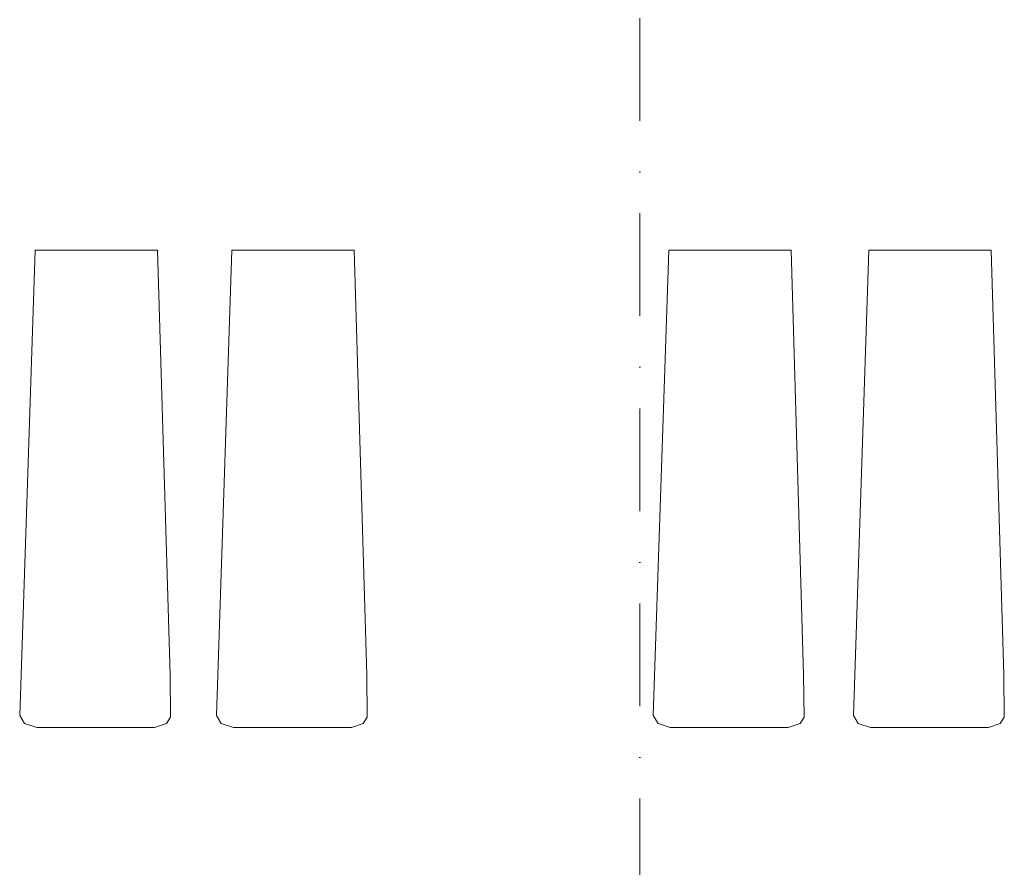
# Model space of a CAD drawing. Header units: millimetres. Extents: x -14761 to 157739, y -22400 to 107990.
# Tile 259 of 267: x 123870 to 127252, y 49730 to 52643. Entities that reach past the tile are written whole.
import ezdxf

# ---------------------------------------------------------------- set-up
doc = ezdxf.new("R2010")
doc.units = ezdxf.units.MM
doc.header["$MEASUREMENT"] = 0
doc.linetypes.add('Штрихпунктирная', pattern=[670.277762, 352.777767, -176.388884, 0, -141.111112])
doc.layers.add('Интерьер - лежаки 2', color=7, linetype='Continuous')
doc.layers.add('Элемент Модели - Оси', color=7, linetype='Continuous')

msp = doc.modelspace()

# ---------------------------------------------------------------- linework, layer by layer
at = {"layer": 'Интерьер - лежаки 2', "color": 7, "linetype": 'Continuous', "lineweight": 15, "flags": 128}
for points in [[(124386.8, 50391.1), (124388.6, 50245.9), (124374.5, 50224.5), (124333.8, 50210), (123928.9, 50210), (123887.1, 50224.5), (123870.4, 50251.4), (123923.8, 51850), (124343.8, 51850)], [(125062.3, 50391.1), (125064.1, 50245.9), (125050, 50224.5), (125009.3, 50210), (124604.4, 50210), (124562.5, 50224.5), (124545.8, 50251.4), (124599.3, 51850), (125019.3, 51850)], [(126562.3, 50391.1), (126564.1, 50245.9), (126550, 50224.5), (126509.3, 50210), (126104.4, 50210), (126062.5, 50224.5), (126045.8, 50251.4), (126099.3, 51850), (126519.3, 51850)], [(127249.7, 50391.1), (127251.5, 50245.9), (127237.4, 50224.5), (127196.7, 50210), (126791.8, 50210), (126749.9, 50224.5), (126733.2, 50251.4), (126786.7, 51850), (127206.7, 51850)]]:
    msp.add_lwpolyline(points, close=True, dxfattribs=at)
at = {"layer": 'Элемент Модели - Оси', "color": 7, "linetype": 'Штрихпунктирная', "lineweight": 15}
msp.add_line((126000, 92200), (126000, -1975), dxfattribs=at)

doc.saveas('drawing.dxf')
